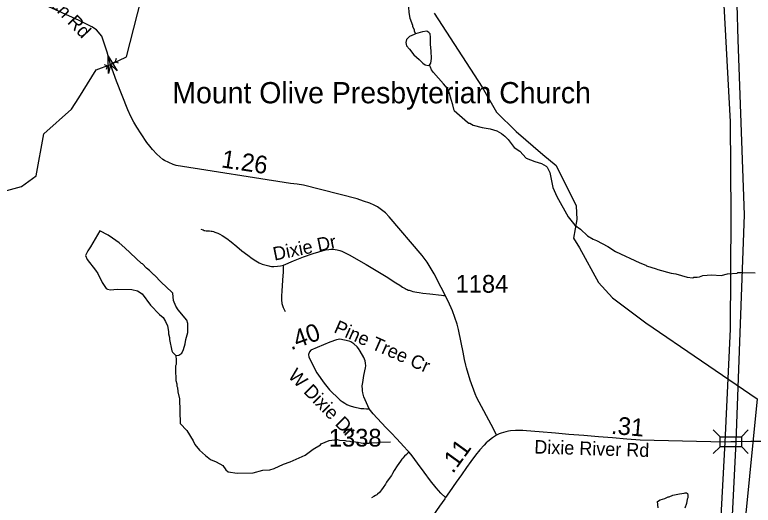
# Model space of a CAD drawing. Extents: x 1383679 to 1536984, y 460658 to 651027.
# Drawn here: x 1406993 to 1412206, y 534333 to 537796 of the extents above; entities that cross this region are included whole.
import ezdxf

# ---------------------------------------------------------------- set-up
doc = ezdxf.new("R2010")
doc.units = 0
for name, color, linetype in [('Exist Cultural Church Label', 7, 'Continuous'), ('Exist Hydrographic Creek Single Shore', 7, 'Continuous'), ('Exist Hydrographic Misc Water Feature', 7, 'Continuous'), ('Exist Road Non-System Type 51', 7, 'Continuous'), ('Exist Road Non-System Type 51 Label', 7, 'Continuous'), ('Exist Road Primary Interstate Divided Center Attributed', 7, 'Continuous'), ('Exist Road Secondary Mileage Hundredths English Label', 7, 'Continuous'), ('Exist Road Secondary Structure Pipe Attributed CELL', 7, 'Continuous'), ('Exist Road Secondary Structure Pipe CELL', 7, 'Continuous'), ('Exist Road Secondary Structure Standard Bridge CELL', 7, 'Continuous'), ('Exist Road Secondary Type 51 Attributed', 7, 'Continuous'), ('Exist Road Secondary Type 51 Label', 7, 'Continuous'), ('Exist Road Secondary Type 51 Number Label', 7, 'Continuous'), ('Exist Utilities Electrical Transmission Line', 7, 'Continuous')]:
    doc.layers.add(name, color=color, linetype=linetype)

msp = doc.modelspace()

# ---------------------------------------------------------------- linework, layer by layer
at = {"layer": 'Exist Hydrographic Creek Single Shore'}
msp.add_lwpolyline([(1405170.9, 536454.9), (1405273, 536567.7), (1405375, 536634.6), (1405600.9, 536712.1), (1405709.9, 536703.4), (1405899.9, 536630.6), (1405972.9, 536547.1), (1406079.9, 536485.8), (1406354, 536421.3), (1406614, 536468.6), (1407040.9, 536584.7), (1407142.9, 536658.1), (1407198, 536955.8), (1407393.9, 537129.1), (1407445, 537210.1), (1407568.4, 537408.4), (1407669, 537446), (1407781.7, 537499.1), (1407911, 538008.2)], dxfattribs=at)
at = {"layer": 'Exist Hydrographic Misc Water Feature'}
for points in [[(1409362.6, 538138.2), (1409405.5, 538127.7), (1409453, 538102.7), (1409461, 538102.4), (1409476.8, 538094.1), (1409484.8, 538093.9), (1409556.2, 538068.3), (1409595.8, 538047.4), (1409635.2, 538020.6), (1409706, 537963), (1409729.5, 537938.5), (1409756.7, 537899.9), (1409771.5, 537851.6), (1409771.2, 537835.6), (1409775, 537827.5), (1409774.7, 537811.5), (1409781.8, 537771.4), (1409800.7, 537723), (1409800.6, 537715), (1409812.1, 537690.8), (1409811.9, 537682.8), (1409822.2, 537661)], [(1409822.2, 537661), (1409812.7, 537657.9), (1409778.5, 537642.1), (1409758, 537621.6), (1409752.3, 537600), (1409758, 537577.2), (1409779.2, 537552.3), (1409810.7, 537512.5), (1409846.7, 537481.2), (1409873.1, 537453.7), (1409889.4, 537443.7), (1409912, 537438), (1409919.9, 537441.3)], [(1409919.9, 537441.3), (1409929.7, 537454.2), (1409934.7, 537487.2), (1409932.4, 537540.3), (1409928.2, 537589.3), (1409927.5, 537638.9), (1409926.1, 537661.6), (1409915.9, 537672.2), (1409902.1, 537679.5), (1409870.7, 537676.7), (1409822.2, 537661)], [(1410093.8, 537120.5), (1410084.1, 537159.9), (1410072.6, 537197.6), (1410061.4, 537241.4), (1410046.4, 537275.7), (1410019.1, 537308.5), (1409984.3, 537349.3), (1409949.3, 537387.5), (1409934.9, 537407.9), (1409927.5, 537427.2), (1409919.9, 537441.3)], [(1410093.8, 537120.5), (1410189.1, 537037.5), (1410197.8, 537030.4), (1410205.8, 537030.2), (1410229.6, 537017.7), (1410293.2, 537000.2), (1410349, 536991), (1410396.7, 536975.9), (1410428.3, 536957.2), (1410451.9, 536938.7), (1410475.5, 536916.2), (1410518.2, 536859.2), (1410558.7, 536833.6), (1410602.6, 536783.7), (1410664.1, 536760), (1410711.8, 536746.9), (1410743.4, 536728.2), (1410751.3, 536720.1), (1410770.4, 536681.6), (1410792.2, 536577.2), (1410818.7, 536512.6), (1410899.6, 536368.9), (1410946.4, 536309.9), (1410985.8, 536283), (1411034.7, 536235.9), (1411076.3, 536211), (1411100.1, 536202.4), (1411179.2, 536160.7), (1411234.4, 536123.5), (1411404.7, 536043.7), (1411448.7, 536027.8), (1411452.2, 536022.6), (1411519.9, 536003.1), (1411531.7, 535996.8), (1411627.1, 535970.7), (1411659, 535966), (1411738.6, 535944.2), (1411778.6, 535939.3), (1411786.6, 535943.1), (1411810.6, 535942.6), (1411826.7, 535946.2), (1411850.9, 535955.7), (1411912.4, 535960.6), (1411978.9, 535954.8), (1412024.5, 535965.8), (1412091.3, 535972.3), (1412097.4, 535976.1), (1412131.5, 535977.4), (1412219.3, 535973.4)], [(1408129.2, 535391.2), (1408149.9, 535393.1), (1408172.2, 535406.6), (1408182.8, 535432.4), (1408195.6, 535472.1), (1408200.3, 535504), (1408213.3, 535551.6), (1408214.8, 535615.6), (1408207.3, 535639.7), (1408146.9, 535713.1), (1408129.5, 535739.4), (1408114.3, 535777.8), (1408107.4, 535829.9), (1408101.6, 535838), (1408027, 535907.7), (1407980.1, 535956.7), (1407974.1, 535958.8), (1407944.8, 535989.5), (1407923.2, 536005.9), (1407893.9, 536038.6), (1407887.9, 536040.7), (1407770.3, 536151.3), (1407729, 536186.2), (1407683.7, 536219.2), (1407652.2, 536240), (1407594, 536270.7), (1407528.4, 536156.8), (1407507.8, 536128.5)], [(1407507.8, 536128.5), (1407493, 536095.6), (1407504.4, 536067.4), (1407562.8, 535994), (1407578.3, 535969.7), (1407608.9, 535905.1), (1407638.1, 535864.5), (1407647.9, 535858.2), (1407667.8, 535853.7), (1407715.9, 535858.7), (1407819.8, 535856.4), (1407859.7, 535847.4), (1407891.2, 535824.8), (1407951.5, 535745.4), (1408014.1, 535680.1), (1408039.7, 535657.5), (1408057.1, 535631.1), (1408070.3, 535598.8), (1408077.5, 535558.7), (1408077.2, 535542.7), (1408084.7, 535518.5), (1408084.2, 535502.5), (1408102.5, 535422.2), (1408106.4, 535414.1), (1408129.2, 535391.2)], [(1408129.2, 535391.2), (1408133.2, 535357.5), (1408132.4, 535325.6), (1408128.2, 535317.6), (1408127.1, 535261.7), (1408130.7, 535245.6), (1408130, 535213.7), (1408137.5, 535189.5), (1408137.2, 535173.5), (1408140.9, 535165.4), (1408144.2, 535133.4), (1408155.2, 535085.2), (1408159.4, 534909.1), (1408206.4, 534860.1), (1408252.8, 534787.1), (1408264.3, 534762.9), (1408297.4, 534722.1), (1408338.5, 534683.2), (1408374, 534656.4), (1408413.7, 534639.5), (1408461, 534612.5), (1408482.5, 534584), (1408500.1, 534569.6), (1408562.9, 534558.5), (1408676, 534561.7), (1408744.4, 534580.1), (1408792.5, 534583), (1408824.7, 534592.3), (1408889.4, 534622.9), (1408937.8, 534639.7), (1409042.8, 534685.4), (1409099.8, 534729.4), (1409150.2, 534760.1), (1409156.6, 534766.8), (1409213.1, 534789.5), (1409269.2, 534796.2), (1409285.1, 534791.9), (1409325.1, 534791), (1409333, 534786.8), (1409357, 534786.2), (1409364.9, 534782.1), (1409396.9, 534781.4), (1409452.8, 534772.1), (1409492.8, 534771.2), (1409500.7, 534775), (1409548.7, 534773.9), (1409564.8, 534777.6), (1409644.9, 534779.8)], [(1411535.2, 534313.5), (1411529.4, 534359.1), (1411548.5, 534371.2), (1411580.7, 534380.4), (1411604.9, 534391.9), (1411612.9, 534391.7), (1411637.2, 534403.2), (1411685.5, 534414.1), (1411717.5, 534417.4), (1411725.6, 534421.2), (1411733.6, 534421), (1411741.5, 534414.8), (1411745.2, 534406.7), (1411744.8, 534384.7), (1411740.6, 534376.9), (1411735.9, 534345), (1411723.2, 534313.3)]]:
    msp.add_lwpolyline(points, dxfattribs=at)
at = {"layer": 'Exist Road Non-System Type 51'}
for points in [[(1408306.2, 536283.1), (1408322.3, 536276.6), (1408328.8, 536274.1), (1408333.8, 536273.1), (1408343.2, 536271.6), (1408356.4, 536270.8), (1408368.2, 536270.1), (1408378.2, 536268.6), (1408385.6, 536267.1), (1408395.3, 536265.3), (1408406.1, 536262.1), (1408412.6, 536259.6), (1408426.5, 536254.1), (1408440, 536248.2), (1408456.5, 536238.7), (1408490.6, 536215.4), (1408519.8, 536192.8), (1408560.7, 536159.4), (1408596.8, 536129.7), (1408637.6, 536098), (1408668.5, 536076.2), (1408693.6, 536059.9), (1408717.3, 536045.7), (1408739.8, 536036.3), (1408757.2, 536030.3), (1408767.4, 536027.5), (1408786.2, 536022.3), (1408794.4, 536021), (1408805.9, 536019.8), (1408821.1, 536019), (1408847.7, 536020.5), (1408868.7, 536023.8), (1408890.7, 536028.8)], [(1408890.7, 536028.8), (1408961.1, 536059.6), (1409031.8, 536087.8), (1409099.1, 536111.7), (1409138.5, 536123.2), (1409186.9, 536135.7), (1409210.4, 536139.2), (1409222.8, 536140.6), (1409236.3, 536140.1), (1409253.8, 536139.2), (1409267.7, 536137.2), (1409286.7, 536132.7), (1409302.6, 536126.7), (1409316.1, 536120.7), (1409354, 536100.3), (1409473.4, 536031.8), (1409556.5, 535984.1), (1409614.9, 535948.2), (1409683.3, 535903.6), (1409710.4, 535886.2), (1409728.9, 535873.7), (1409740.4, 535867.3), (1409749.3, 535862.3), (1409756.3, 535858.8), (1409763.3, 535855.3), (1409770.8, 535852.8), (1409776.3, 535850.8), (1409784.3, 535848.3), (1409792.2, 535846.3), (1409803.6, 535843.1), (1409816.2, 535840.8), (1409832.1, 535837.8), (1409848.6, 535835.1), (1409873.1, 535831.1), (1409922.7, 535825.4), (1410005.4, 535815.3), (1410018.2, 535814.4), (1410031.9, 535814.2)], [(1408903.9, 535697.9), (1408896.8, 535712.9), (1408890.1, 535726.8), (1408885.1, 535741.3), (1408881.2, 535754.7), (1408880.2, 535761.7), (1408877.7, 535778.7), (1408877.7, 535793.1), (1408877.7, 535808.6), (1408879.7, 535848), (1408882.7, 535882.9), (1408886.1, 535922.3), (1408889.6, 535980.1), (1408890.7, 536028.8)], [(1409776.5, 534708.2), (1409767.4, 534700), (1409757.5, 534691.8), (1409744.1, 534678.3), (1409733.1, 534666.4), (1409725.1, 534657.9), (1409714.7, 534643.9), (1409692.7, 534612.3), (1409672, 534577.3), (1409659.8, 534556.2), (1409651.3, 534542.7), (1409643.8, 534531.7), (1409638.2, 534524.6), (1409629.7, 534511.5), (1409617.9, 534495.3), (1409609.4, 534482.4), (1409593.4, 534458.5), (1409582, 534441.5), (1409567, 534423.1), (1409554.5, 534411.6), (1409549.5, 534407.1), (1409540.1, 534400.6), (1409528.1, 534394.6), (1409511.4, 534386.1)]]:
    msp.add_lwpolyline(points, dxfattribs=at)
at = {"layer": 'Exist Road Primary Interstate Divided Center Attributed'}
for points in [[(1411844.4, 540675.5), (1411971.8, 539861.1), (1412013.2, 539372.6), (1412068.9, 538619.4), (1412096.4, 537618.5), (1412141.9, 536382.4), (1412083.9, 534781.3)], [(1411762.1, 540650.5), (1411854.4, 540064.8), (1411917, 539375.2), (1411956.2, 538756.2), (1411987.5, 538082.3), (1412042.3, 537040.1), (1412047.7, 536378.7), (1412042.5, 535575.4), (1412006, 534779.5)], [(1412006, 534779.5), (1411888.8, 532593), (1411850.1, 532038.1)], [(1412083.9, 534781.3), (1411974.6, 532610.1), (1411961.6, 532349.8), (1411938.8, 531895.2)]]:
    msp.add_lwpolyline(points, dxfattribs=at)
at = {"layer": 'Exist Road Secondary Structure Pipe Attributed CELL'}
msp.add_lwpolyline([(1407654.2, 537382.7), (1407652.3, 537504.6), (1407714.9, 537400), (1407669, 537446)], close=True, dxfattribs=at)
at = {"layer": 'Exist Road Secondary Structure Pipe CELL'}
for p, q in [((1407708.2, 537487.1), (1407700.8, 537462.8)), ((1407622.9, 537444.5), (1407646.8, 537435.8)), ((1407639.4, 537411.5), (1407646.8, 537435.8)), ((1407646.8, 537435.8), (1407700.8, 537462.8)), ((1407724.7, 537454.2), (1407700.8, 537462.8))]:
    msp.add_line(p, q, dxfattribs=at)
at = {"layer": 'Exist Road Secondary Structure Standard Bridge CELL'}
for p, q in [((1411922.5, 534865.9), (1411971.3, 534817.1)), ((1412122.4, 534816.7), (1412171.2, 534865.5)), ((1411922.5, 534697.7), (1411971.3, 534746.5)), ((1412122.4, 534747.8), (1412171.2, 534699))]:
    msp.add_line(p, q, dxfattribs=at)
msp.add_lwpolyline([(1411971.3, 534817.1), (1412122.4, 534817.1), (1412122.4, 534746.5), (1411971.3, 534746.5)], close=True, dxfattribs=at)
at = {"layer": 'Exist Road Secondary Type 51 Attributed'}
for points in [[(1410394.4, 534827.5), (1410373.3, 534872.3), (1410255.3, 535091.6), (1410243.9, 535118.6), (1410207, 535216.3), (1410180.5, 535304), (1410176, 535323), (1410167.6, 535361.9), (1410157.1, 535414.2), (1410144.6, 535482), (1410124.7, 535573.8), (1410114.9, 535610.9), (1410082, 535704.8), (1410052.4, 535772.8), (1409953.6, 535967.1), (1409926.3, 536014), (1409903.3, 536048.8), (1409867.6, 536095.6), (1409636.7, 536370.6), (1409608.8, 536398.2), (1409553.1, 536439.4), (1409529.2, 536452.4), (1409499.5, 536465.1), (1409455.1, 536481.1), (1409409.3, 536495.4), (1409031.3, 536592.4), (1408986.9, 536599.8), (1408939.5, 536605.8), (1408132.5, 536732), (1408110.5, 536739.9), (1408050.5, 536766.3), (1408038.6, 536775.2), (1407996.3, 536811.5), (1407965.7, 536844.6), (1407946.4, 536867.4), (1407925.3, 536895.4), (1407883.9, 536955.3), (1407853.4, 537003.6), (1407833, 537038.6), (1407813.2, 537077), (1407790, 537125), (1407710.5, 537327.3), (1407669, 537446), (1407644.1, 537531.3), (1407608.3, 537644.5), (1407569, 537691), (1407537.7, 537712.2), (1407500, 537731), (1407447, 537755), (1407233, 537852)], [(1409495.5, 535013.4), (1409457.8, 535099.3), (1409450.5, 535125.5), (1409447.8, 535140), (1409447, 535150.5), (1409446.3, 535175.9), (1409448.8, 535198.8), (1409458, 535249.1), (1409469.7, 535303.5), (1409470.3, 535318), (1409469, 535336.8), (1409466.1, 535352.3), (1409456.7, 535377.2), (1409431.8, 535421.2), (1409418.9, 535440.1), (1409409.7, 535451.1), (1409387.3, 535472), (1409365, 535486.5), (1409353.5, 535492), (1409286.7, 535506), (1409264.7, 535501.5), (1409217.3, 535485), (1409083.7, 535427.2), (1409072.7, 535416.2), (1409066.5, 535398.4)], [(1409066.5, 535398.4), (1409069.8, 535378.3), (1409124.1, 535268.1), (1409175.8, 535194.5), (1409214.9, 535149), (1409284.3, 535080.7)], [(1409284.3, 535080.7), (1409289.9, 535075.9), (1409303.6, 535065.7), (1409321.6, 535052.8), (1409336.1, 535044.3), (1409354.5, 535036.3), (1409368.2, 535031.4), (1409393.9, 535024.4), (1409415.9, 535019.8), (1409435.5, 535016.8), (1409455.8, 535015.4), (1409475.2, 535013.9), (1409495.5, 535013.4)], [(1410033.7, 534387), (1410001, 534417.6), (1409967, 534456), (1409928.1, 534506.3), (1409883.8, 534566), (1409836.6, 534630.5), (1409798.8, 534681.6), (1409776.5, 534708.2), (1409766.3, 534720.4), (1409739.6, 534748.3), (1409690.7, 534801), (1409648.8, 534844.8), (1409614.1, 534879), (1409581, 534914.1), (1409523.1, 534977.5), (1409513.7, 534989.2), (1409495.5, 535013.4)], [(1410394.4, 534827.5), (1410365.1, 534809.2), (1410332.6, 534783.8), (1410321.2, 534774.2), (1410305.5, 534758.2), (1410275.6, 534724.8), (1410246, 534687.5), (1410212.4, 534642.6), (1410181.3, 534599.5), (1410145.2, 534548), (1410108.2, 534495.3), (1410061.6, 534428.3), (1410033.7, 534387)], [(1412006, 534779.5), (1411407.8, 534791.3), (1411314.6, 534799.4), (1411211.6, 534807.9), (1411114.4, 534815.6), (1411009.5, 534824.5), (1410903.5, 534833.1), (1410810.4, 534841.8), (1410694.4, 534852.2), (1410605.7, 534858.7), (1410579.3, 534860.8), (1410552.8, 534861.3), (1410528.1, 534861.1), (1410492.5, 534858.6), (1410477.5, 534856.3), (1410458.2, 534852.1), (1410442.1, 534847.3), (1410427.1, 534841.7), (1410413.2, 534836.3), (1410394.4, 534827.5)], [(1413986.8, 534648.2), (1413920.6, 534662.9), (1413850, 534680.1), (1413781.2, 534697), (1413717.2, 534712.2), (1413633.9, 534732.1), (1413546, 534753.7), (1413470.6, 534772.2), (1413394.2, 534791.3), (1413319.1, 534810.1), (1413246.7, 534816), (1413143.9, 534829.1), (1413024.3, 534844.9), (1412832.2, 534843), (1412746.8, 534821.5), (1412693.1, 534814.5), (1412527.6, 534795.9), (1412269, 534781.9), (1412189.1, 534781.9), (1412083.9, 534781.3)], [(1412083.9, 534781.3), (1412047.7, 534781), (1412006, 534779.5)], [(1410033.7, 534387), (1410028.3, 534379), (1409991.1, 534325.5), (1409923, 534228.5), (1409866.2, 534149.7), (1409800.9, 534058.6), (1409745.1, 533979.8), (1409709.3, 533929.1), (1409686.9, 533897.2), (1409672.3, 533876.1), (1409650.3, 533845.7), (1409591.8, 533761.9), (1409525.9, 533667.8), (1409484.2, 533610), (1409443.8, 533555.7), (1409400.4, 533502.2), (1409396.7, 533498.1)]]:
    msp.add_lwpolyline(points, dxfattribs=at)
at = {"layer": 'Exist Utilities Electrical Transmission Line'}
msp.add_lwpolyline([(1409953.1, 537808.5), (1410293, 537285.4), (1410392.6, 537109.1), (1410533.3, 536972.6), (1410720.8, 536810.6), (1410814.6, 536730.9), (1410955.2, 536446.6), (1410961.1, 536349.9), (1410937.7, 536219.2), (1410978.7, 536150.9), (1411113.5, 535906.4), (1411213.1, 535798.4), (1411447.5, 535622.1), (1412232.9, 535084.7), (1412150.8, 534254.5), (1412291.5, 533137.1), (1412695.9, 532696.4), (1412977.2, 531985.5), (1413323, 531721.1), (1413534, 531379.9), (1413616, 531004.6), (1413967.7, 530902.2), (1414659.2, 531118.3)], dxfattribs=at)

# ---------------------------------------------------------------- texts
at = {"layer": 'Exist Cultural Church Label'}
msp.add_text('Mount Olive Presbyterian Church', height=150, dxfattribs=at).set_placement((1408105.3, 537171))
at = {"layer": 'Exist Road Non-System Type 51 Label'}
msp.add_text('Dixie Dr', height=95, rotation=11.6888, dxfattribs=at).set_placement((1408826.1, 536059.7))
at = {"layer": 'Exist Road Secondary Mileage Hundredths English Label'}
for s, rotation, p in [('1.26', 351.3227, (1408446, 536719.7)), ('.40', 19.8487, (1408942.2, 535426.6)), ('.31', 355.0295, (1411199.1, 534837.3)), ('.11', 54.1353, (1410085.6, 534551.4))]:
    msp.add_text(s, height=125, rotation=rotation, dxfattribs=at).set_placement(p)
at = {"layer": 'Exist Road Secondary Type 51 Label'}
for s, rotation, p in [('Mt Olive Church Rd', 313.5839, (1406706.7, 538425.9)), ('Pine Tree Cr', 336.1724, (1409239.1, 535556.3)), ('W Dixie Dr', 314.49, (1408916.7, 535241.1)), ('Dixie River Rd', 358.1979, (1410659.3, 534698.8))]:
    msp.add_text(s, height=95, rotation=rotation, dxfattribs=at).set_placement(p)
at = {"layer": 'Exist Road Secondary Type 51 Number Label'}
for s, p in [('1184', (1410104.6, 535833.7)), ('1338', (1409210.1, 534747.4))]:
    msp.add_text(s, height=125, dxfattribs=at).set_placement(p)

doc.saveas('drawing.dxf')
